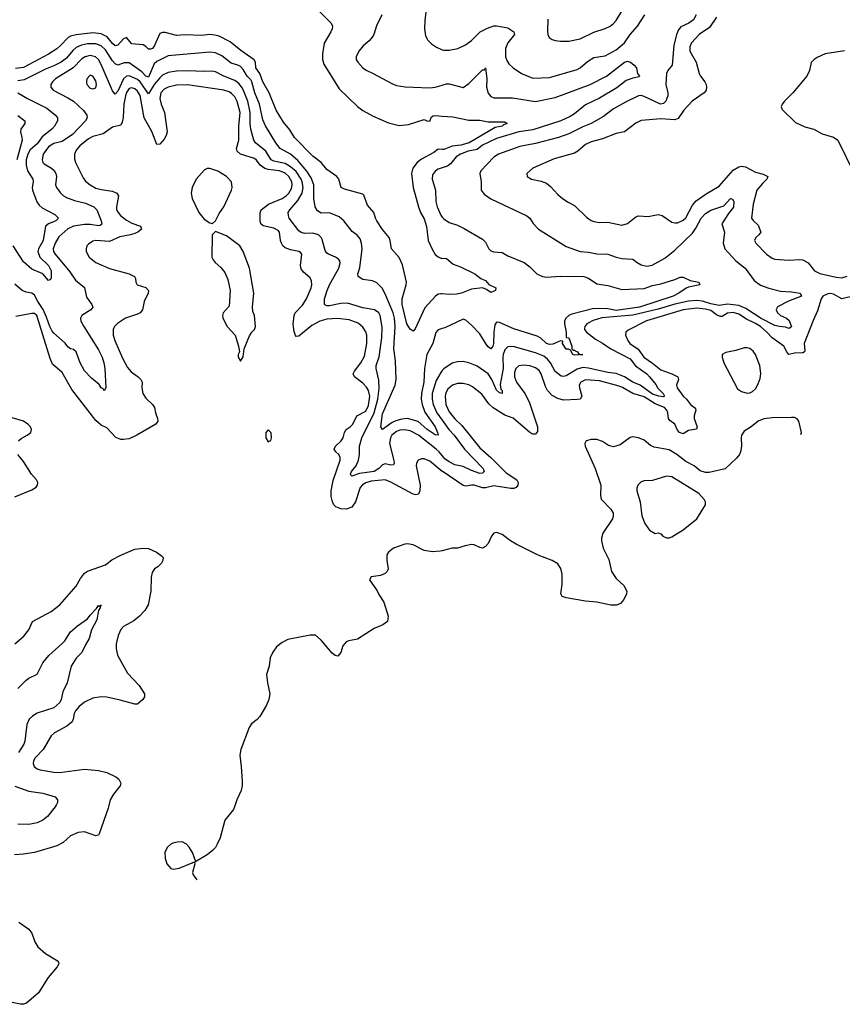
# Model space of a CAD drawing. Header units: inches. Extents: x 1305375 to 1407406, y 744550 to 841633.
# Tile 273 of 509: x 1376964 to 1382874, y 748580 to 755656. Entities that reach past the tile are written whole.
import ezdxf

# ---------------------------------------------------------------- set-up
doc = ezdxf.new("R2010")
doc.units = ezdxf.units.IN
doc.header["$MEASUREMENT"] = 0
for name, color, linetype in [('B3774', 7, 'Continuous'), ('B3775', 7, 'Continuous'), ('B3785', 7, 'Continuous')]:
    doc.layers.add(name, color=color, linetype=linetype)

msp = doc.modelspace()

# ---------------------------------------------------------------- linework, layer by layer
at = {"layer": 'B3774', "color": 5}
for points, elevation in [([(1377602.2, 750000), (1377599.6, 749990), (1377535.8, 749804.2), (1377530, 749795.1), (1377510, 749791.5), (1377430, 749818.4), (1377384.8, 749815.2), (1377330, 749791), (1377277.2, 749742.8), (1377230, 749718.9), (1377070, 749670.8), (1376990, 749658.2), (1376925.5, 749654.5)], 980), ([(1377217.9, 750000), (1377164.4, 749930), (1377130, 749903.5), (1377090, 749884.4), (1377029.1, 749870.9), (1376950, 749874)], 960), ([(1378507.6, 750000), (1378500.6, 749979.4), (1378437.7, 749902.3), (1378403.6, 749776.4), (1378383.7, 749730), (1378370, 749706.6), (1378350, 749685.1), (1378310, 749654.5), (1378222, 749602), (1378226, 749610), (1378205.6, 749670), (1378181.6, 749710), (1378162, 749730), (1378130, 749747.6), (1378094.2, 749745.8), (1378062.9, 749737.1), (1378048.9, 749731.1), (1378024.9, 749710), (1378007.1, 749672.9), (1378008.4, 749630), (1378022, 749590), (1378050, 749556), (1378070, 749550.8), (1378110, 749557.3), (1378204, 749596), (1378210, 749602), (1378219.6, 749599.6), (1378222, 749590), (1378206.4, 749526.4), (1378211.3, 749510), (1378236.5, 749473.5)], 1020), ([(1376957.1, 749170), (1377030, 749119.5), (1377051.9, 749091.9), (1377072.7, 749030), (1377093.7, 748993.7), (1377150, 748944.2), (1377239.1, 748890), (1377243.8, 748870), (1377232.2, 748850), (1377167.8, 748772.2), (1377098.6, 748661.4), (1377011.5, 748588.5), (1376990, 748580.7), (1376970, 748579.8), (1376910, 748593.2)], 980)]:
    msp.add_lwpolyline(points, dxfattribs=dict(at, elevation=elevation))
at = {"layer": 'B3775', "color": 5}
for points, elevation in [([(1380000, 755805.3), (1379950, 755799.7), (1379924.9, 755790), (1379901.3, 755770), (1379889.2, 755750.8), (1379883.6, 755730), (1379875.6, 755650), (1379872.2, 755590), (1379879.9, 755539.9), (1379897.3, 755510), (1379923.4, 755483.4), (1379957.7, 755457.7), (1380000, 755440.6)], 960), ([(1379104.6, 755730), (1379202, 755630), (1379211.7, 755610), (1379209.1, 755590), (1379199.6, 755570), (1379152, 755488), (1379139.1, 755410), (1379139.6, 755370), (1379150, 755336.3), (1379260.2, 755160.2), (1379390, 755031.5), (1379430, 755002.3), (1379502.8, 754962.8), (1379614.7, 754914.7), (1379690, 754895.9), (1379756.4, 754903.6), (1379870, 754937.6), (1379890, 754928.5), (1379910, 754927.3), (1379922.3, 754957.7), (1379934.5, 754965.5), (1379952, 754968), (1380000, 754963.8)], 920), ([(1379566.7, 755690), (1379527.1, 755612.9), (1379507.7, 755550), (1379496.9, 755530), (1379475.4, 755504.6), (1379431.2, 755468.8), (1379399.5, 755430), (1379382.4, 755390), (1379381.6, 755370), (1379393, 755350), (1379428.4, 755310), (1379452.5, 755292.5), (1379504, 755270), (1379637, 755197), (1379670, 755183.6), (1379733.3, 755173.3), (1379910, 755165.6), (1379950, 755170.2), (1380000, 755185.1)], 940), ([(1380000, 753685.2), (1379990, 753686.2), (1379970, 753683.2), (1379951.4, 753670), (1379873.7, 753586.3), (1379805.7, 753434.3), (1379790, 753418), (1379770, 753431.6), (1379746.2, 753470), (1379711.2, 753610), (1379712.1, 753650), (1379741.4, 753750), (1379742.7, 753770), (1379714.4, 753894.4), (1379690, 753947.4), (1379635.1, 754010), (1379625.7, 754070), (1379618.3, 754090), (1379570, 754147.3), (1379530, 754211.3), (1379519.8, 754230), (1379509, 754270), (1379463.3, 754323.3), (1379435.7, 754395.7), (1379430, 754401.3), (1379298, 754438), (1379273.3, 754450), (1379255.6, 754510), (1379242, 754530), (1379170, 754580.4), (1379128.9, 754630), (1379070, 754675.4), (1378937.7, 754810), (1378905.1, 754865.1), (1378860.3, 754920.3), (1378806.6, 755006.6), (1378755.9, 755130), (1378710, 755209), (1378689.4, 755269.4), (1378659.9, 755310), (1378658.8, 755350), (1378648.1, 755368.1), (1378553.7, 755433.7), (1378476.2, 755496.2), (1378397.5, 755537.5), (1378365.8, 755545.8), (1378330, 755548.7), (1378270, 755542.8), (1378152.7, 755547.3), (1378090, 755543.4), (1378010, 755564.5), (1377990, 755564.8), (1377970, 755555.9), (1377931.8, 755470), (1377916.8, 755450), (1377903.2, 755443.2), (1377890, 755443.5), (1377870, 755463.9), (1377850, 755475.8), (1377770, 755483.5), (1377730, 755527.2), (1377710, 755518.5), (1377670, 755473.7), (1377650, 755467.2), (1377630, 755484.1), (1377592.8, 755532.8), (1377550, 755554.7), (1377490, 755561.2), (1377370, 755547.2), (1377330, 755537.1), (1377312.1, 755527.9), (1377257.1, 755470), (1377230, 755447.8), (1377170, 755408.5), (1376990, 755311.8), (1376934.8, 755305.2)], 920), ([(1380000, 753436.8), (1379970, 753427.1), (1379952.5, 753407.5), (1379932.8, 753330), (1379890, 753249.5), (1379873, 753150), (1379867.4, 753050), (1379851.8, 752970), (1379848.6, 752930), (1379854.3, 752890), (1379875.6, 752835.6), (1379948.1, 752730), (1379966.5, 752690), (1379970.9, 752669.1), (1379950, 752672.4), (1379891.6, 752710), (1379827.7, 752767.7), (1379750, 752788.9), (1379710, 752784.6), (1379666.5, 752773.5), (1379639.8, 752760.2), (1379569.9, 752709.9), (1379557.9, 752730), (1379570, 752823.7), (1379661.1, 753030), (1379667.7, 753070), (1379663.9, 753203.9), (1379652.5, 753290), (1379662.2, 753450), (1379657.8, 753510), (1379647.7, 753550), (1379594.9, 753674.9), (1379570, 753723.5), (1379530, 753765.1), (1379498.4, 753778.4), (1379429.8, 753789.8), (1379394.5, 753810), (1379392.8, 753830), (1379406.5, 753873.5), (1379423.2, 754010), (1379419.4, 754050), (1379410, 754080.7), (1379390, 754105.1), (1379353.1, 754133.1), (1379291.5, 754210), (1379258.3, 754238.3), (1379190, 754268.9), (1379130, 754266), (1379102.9, 754282.9), (1379087.9, 754310), (1379077.7, 754370), (1379076.7, 754470), (1379058.5, 754518.5), (1379028, 754568), (1378963.2, 754643.2), (1378910, 754688.7), (1378835.3, 754730), (1378803.2, 754770), (1378730, 754892.4), (1378710, 754935.8), (1378686.2, 755050), (1378653.9, 755130), (1378632.2, 755210), (1378623.4, 755223.4), (1378599, 755250), (1378570, 755298.6), (1378550, 755319.1), (1378530, 755329.9), (1378483.4, 755343.4), (1378416.2, 755396.2), (1378370, 755418), (1378330, 755423.4), (1378030, 755396.8), (1377950, 755355), (1377930, 755339.1), (1377890, 755242.3), (1377870, 755249.9), (1377840.4, 755280.4), (1377750, 755345.8), (1377714.9, 755345.1), (1377670, 755329.8), (1377650, 755338.2), (1377630, 755359.8), (1377579.6, 755439.6), (1377550, 755467.7), (1377510, 755481.8), (1377450, 755482.1), (1377406.7, 755473.3), (1377370, 755456.6), (1377345.4, 755434.6), (1377300.5, 755379.5), (1377261, 755350), (1377210, 755323.5), (1377150, 755301.5), (1376996.7, 755223.3), (1376950, 755215.7)], 940), ([(1380000, 752523.2), (1379978.7, 752550), (1379957.2, 752570), (1379828.6, 752670), (1379770, 752700.9), (1379730, 752709.2), (1379694.7, 752705.3), (1379670, 752696.7), (1379637.7, 752670), (1379626.9, 752650), (1379621.6, 752610), (1379652.8, 752487.2), (1379655, 752470), (1379650, 752457), (1379630, 752455.3), (1379590, 752463.5), (1379570, 752456.1), (1379544.5, 752430), (1379510.2, 752410), (1379405.5, 752394.5), (1379350, 752374.7), (1379342, 752382), (1379340.8, 752390), (1379348.6, 752408.6), (1379381.7, 752450), (1379399.2, 752490), (1379405.7, 752530), (1379405.5, 752590), (1379420.8, 752650), (1379510, 752829.5), (1379538.1, 752930), (1379545.8, 753005.8), (1379545.3, 753065.3), (1379523.9, 753150), (1379525.9, 753170), (1379547.6, 753232.4), (1379565.7, 753370), (1379567.2, 753447.2), (1379554.9, 753530), (1379544.1, 753550), (1379511.9, 753571.9), (1379430, 753584.9), (1379318.1, 753618.1), (1379270, 753616.8), (1379190, 753598.8), (1379170, 753599.7), (1379154, 753610), (1379154, 753650), (1379173.4, 753710), (1379189.5, 753750.5), (1379256.2, 753870), (1379267.2, 753907.2), (1379263.6, 753923.6), (1379255.1, 753935.1), (1379233.6, 753950), (1379182, 753970), (1379170, 753978.7), (1379158.2, 753998.2), (1379136.7, 754076.7), (1379129.8, 754090), (1379110, 754108.7), (1379070, 754121.3), (1379010, 754119.6), (1378986.2, 754126.2), (1378970, 754139.7), (1378900.8, 754230), (1378894, 754250), (1378893.8, 754270), (1378903.5, 754290), (1378962.9, 754357.1), (1378992.4, 754410), (1378999.6, 754450), (1378994, 754490), (1378986.6, 754510), (1378950, 754564.8), (1378910, 754599.1), (1378870, 754621.6), (1378790, 754639.7), (1378771.4, 754650), (1378731.6, 754711.6), (1378659, 754770), (1378647.1, 754790), (1378623.8, 754870), (1378619.5, 754910), (1378619.9, 754990), (1378603.9, 755070), (1378563.9, 755163.9), (1378537.1, 755197.1), (1378510, 755218.7), (1378430, 755251), (1378370, 755282.5), (1378350, 755286.5), (1378290, 755282.8), (1378168.7, 755288.7), (1378090, 755286.7), (1378030, 755275.6), (1377990, 755256.5), (1377970, 755238.4), (1377928.8, 755190), (1377890, 755124.4), (1377830, 755208.5), (1377810, 755225.9), (1377750, 755252.7), (1377730.1, 755249.9), (1377709.6, 755230.4), (1377670, 755142), (1377650, 755119.8), (1377630, 755143.9), (1377550, 755334.8), (1377530.5, 755370), (1377509.4, 755389.5), (1377470, 755398), (1377434.9, 755390), (1377410, 755375), (1377349.1, 755310.9), (1377221.7, 755230), (1377199.5, 755210), (1377187, 755190), (1377186.4, 755170), (1377204.4, 755150), (1377310, 755095.5), (1377350.2, 755070), (1377422.5, 755002.5), (1377446.5, 754970), (1377447.7, 754950), (1377436.1, 754930), (1377343.5, 754830), (1377270, 754779.9), (1377210, 754765.7), (1377170, 754741.9), (1377132.2, 754690), (1377125, 754650), (1377129.3, 754630), (1377139.3, 754619.3), (1377191.3, 754590), (1377211.1, 754571.1), (1377223.2, 754550), (1377228.4, 754530), (1377221.8, 754470), (1377227.9, 754450), (1377254.2, 754414.2), (1377279.5, 754390), (1377299.1, 754379.1), (1377357.7, 754357.7), (1377436.7, 754336.7), (1377497.6, 754310), (1377517.3, 754290), (1377550.3, 754209.7), (1377553.2, 754186.8), (1377542.7, 754177.2), (1377530, 754174), (1377470, 754183.4), (1377430, 754183.3), (1377350, 754171.7), (1377310, 754153.2), (1377245.6, 754094.4), (1377217.7, 754050), (1377203.9, 754010), (1377206.4, 753990), (1377218.5, 753970), (1377323.3, 753843.3), (1377363.9, 753783.9), (1377430.2, 753730.3), (1377442.6, 753662.6), (1377482.4, 753610), (1377488.4, 753590), (1377474.9, 753570), (1377410.2, 753529.8), (1377401.3, 753510), (1377403.8, 753490), (1377424.3, 753450), (1377530, 753283.1), (1377556, 753230), (1377569.1, 753190), (1377575.8, 753150), (1377582.4, 753010), (1377570.3, 752989.7), (1377562.5, 753002.5), (1377550, 753009.7), (1377534.1, 753034.1), (1377479, 753079), (1377430, 753131.3), (1377399.1, 753190), (1377369.7, 753270), (1377350, 753285.1), (1377330, 753291), (1377310, 753305.1), (1377291, 753331), (1377210, 753402.3), (1377197.8, 753417.8), (1377179.4, 753450), (1377157, 753517), (1377132.5, 753572.5), (1377093.5, 753630), (1377070, 753675.2), (1377050, 753689.8), (1377010, 753697.5), (1376980.5, 753710), (1376930, 753756)], 960), ([(1380000, 752409.9), (1379910, 752482.5), (1379870, 752499.8), (1379850, 752499.7), (1379826, 752490), (1379814.3, 752470), (1379811.3, 752450), (1379841, 752310), (1379839.4, 752270), (1379830, 752245.7), (1379810, 752240.3), (1379790, 752245), (1379630, 752332.6), (1379590, 752348.2), (1379490, 752338.4), (1379450, 752327.2), (1379426.8, 752313.2), (1379410, 752294.2), (1379377.4, 752190), (1379350, 752153.6), (1379310, 752139.1), (1379270, 752140.7), (1379235.8, 752155.8), (1379221.1, 752170), (1379210.4, 752190.4), (1379202.6, 752230), (1379201.9, 752270), (1379215.6, 752344.4), (1379266.6, 752490), (1379266.3, 752510), (1379256.8, 752530), (1379235.6, 752550), (1379224.2, 752570), (1379232.4, 752590), (1379273.4, 752630), (1379286.7, 752650), (1379297.4, 752690), (1379309.8, 752710), (1379338, 752730), (1379356.5, 752750), (1379386, 752810), (1379450, 752843.4), (1379470, 752883.2), (1379478.5, 752950), (1379470, 752990.7), (1379455.4, 753015.4), (1379430, 753043.2), (1379368.9, 753090), (1379360.7, 753110), (1379368.2, 753130), (1379414.9, 753190), (1379441.5, 753238.5), (1379458.8, 753330), (1379457.4, 753390), (1379450, 753412.4), (1379430, 753446.6), (1379395.1, 753475.1), (1379330, 753498), (1379248.3, 753508.3), (1379170, 753502.7), (1379119.1, 753490), (1379062, 753458), (1378970, 753380.9), (1378950, 753379.3), (1378945.7, 753385.7), (1378935.4, 753415.4), (1378928, 753468), (1378935.3, 753530), (1378944.2, 753550), (1378994.6, 753605.4), (1379024.9, 753650), (1379057, 753730), (1379061.6, 753750), (1379060.2, 753780.2), (1379050, 753799.7), (1379002.3, 753842.3), (1378986.7, 753866.7), (1378982.2, 753890), (1378990.8, 753970), (1378982.2, 753982.2), (1378970.5, 753990.5), (1378910, 754001.4), (1378870, 754016.8), (1378855.5, 754030), (1378844.2, 754050), (1378837.5, 754070), (1378830, 754129.5), (1378820.4, 754140.4), (1378790, 754158.5), (1378714.2, 754174.2), (1378696.1, 754190), (1378690.5, 754210.5), (1378692.4, 754267.6), (1378699.8, 754290), (1378752.3, 754330), (1378849.9, 754370.1), (1378879.2, 754390), (1378897.1, 754410), (1378916.4, 754443.6), (1378922, 754470), (1378919.9, 754490), (1378896.6, 754530), (1378870, 754552.3), (1378830, 754570.3), (1378750, 754579.2), (1378726.1, 754586.1), (1378692.5, 754610), (1378665.6, 754645.6), (1378650, 754659), (1378550, 754688.9), (1378525.4, 754710), (1378520.6, 754730), (1378538.9, 754790), (1378538.4, 754890), (1378548.9, 754990), (1378527.3, 755067.3), (1378510, 755100.6), (1378486.4, 755126.4), (1378470, 755136.4), (1378430, 755149.4), (1378168.9, 755188.9), (1378090, 755185.3), (1378030, 755170.9), (1378002.5, 755157.5), (1377977.4, 755130), (1377971.6, 755090), (1377979.8, 755050), (1378004.2, 754990), (1378022.7, 754850), (1378017, 754823), (1378002.1, 754797.9), (1377970, 754761.3), (1377950, 754759.6), (1377912.6, 754852.6), (1377857.8, 754950), (1377830, 755110.7), (1377810, 755143.2), (1377790, 755158.8), (1377770, 755165.2), (1377750, 755160.8), (1377730, 755133.3), (1377723.2, 755110), (1377712.8, 755050), (1377708.1, 754952), (1377701.1, 754918.9), (1377690, 754896.9), (1377630, 754884.7), (1377563.2, 754836.8), (1377490, 754816.1), (1377459.2, 754800.8), (1377394.8, 754750), (1377370, 754717.2), (1377358.3, 754690), (1377356.4, 754656.4), (1377364.1, 754630), (1377419.1, 754519.1), (1377435.6, 754495.6), (1377470, 754468.4), (1377510, 754446.4), (1377550, 754435.3), (1377630, 754423.7), (1377661.7, 754410), (1377674.3, 754390), (1377658.4, 754310), (1377660.2, 754290), (1377671.1, 754270), (1377688.4, 754250), (1377730, 754215.8), (1377770, 754193.9), (1377832.1, 754172.1), (1377837.5, 754157.5), (1377838.3, 754150), (1377811.5, 754130), (1377790, 754120.4), (1377759.3, 754110), (1377683.9, 754096.1), (1377610, 754062.5), (1377511.4, 754068.6), (1377490, 754064), (1377457.4, 754042.6), (1377447, 754030), (1377440.3, 754010), (1377441.1, 753990), (1377463.1, 753950), (1377511, 753911), (1377610, 753867.3), (1377750.1, 753830.1), (1377770, 753820.9), (1377788.2, 753810), (1377796.2, 753796.2), (1377798, 753770), (1377806.8, 753750), (1377870.2, 753730.2), (1377888.2, 753710), (1377887, 753690), (1377858.6, 753630), (1377846.5, 753570), (1377830.2, 753550), (1377810, 753538.9), (1377723.7, 753510), (1377666.5, 753473.5), (1377645.2, 753450), (1377636.1, 753430), (1377635.2, 753390), (1377647.8, 753350), (1377702.4, 753222.4), (1377737.6, 753157.6), (1377765.2, 753125.2), (1377815.8, 753090), (1377834, 753070), (1377842.6, 753050), (1377840.2, 753010), (1377848.2, 752970), (1377870, 752935.6), (1377918.7, 752890), (1377931.8, 752870), (1377938.7, 752830), (1377954.4, 752790), (1377955.5, 752770), (1377942, 752750), (1377804.9, 752670), (1377750, 752644.5), (1377710, 752637.8), (1377690, 752637.8), (1377654.4, 752654.4), (1377590, 752722.4), (1377550, 752742), (1377510, 752776), (1377339.3, 752999.3), (1377270, 753121), (1377200.3, 753180.3), (1377181.8, 753221.8), (1377086.7, 753530), (1377070, 753544.9), (1377050, 753544.2), (1376937.1, 753522.9)], 980), ([(1376950, 755131.2), (1377020.3, 755090), (1377159.6, 755019.6), (1377221.1, 754970), (1377234.9, 754950), (1377234.4, 754930), (1377214, 754890), (1377195.6, 754870), (1377125.5, 754814.5), (1377090, 754763.4), (1377040.1, 754719.9), (1377021.1, 754690), (1377009.3, 754650), (1377010.6, 754610), (1377019.9, 754570), (1377057.1, 754510), (1377059.8, 754490), (1377053.1, 754450), (1377055, 754430), (1377086.7, 754346.7), (1377103.3, 754323.3), (1377124.6, 754304.6), (1377215.9, 754255.9), (1377242.3, 754230), (1377224.6, 754210), (1377170.1, 754189.9), (1377148.9, 754171.1), (1377131.6, 754070), (1377099.3, 754010), (1377094.4, 753990), (1377109.4, 753949.4), (1377170.1, 753890.1), (1377189.3, 753850), (1377190, 753802), (1377184, 753790), (1377170, 753781.6), (1377129.1, 753829.1), (1377050, 753864.2), (1376990, 753916.5), (1376917.1, 754030)], 940), ([(1376950, 754967.8), (1376999.5, 754930), (1376999.5, 754910), (1376971.2, 754868.8), (1376968.4, 754850), (1376980.2, 754810), (1376980.5, 754790), (1376942.8, 754650)], 920), ([(1380000, 754723.9), (1379970, 754724.8), (1379939.1, 754700.9), (1379850, 754652.6), (1379820.1, 754630), (1379788.9, 754590), (1379778.1, 754550), (1379791.1, 754451.1), (1379828.4, 754310), (1379844.3, 754270), (1379870, 754223.7), (1379886.3, 754170), (1379897.5, 754070), (1379926.4, 754006.4), (1379949.5, 753969.5), (1379970, 753951.4), (1379990, 753942), (1380000, 753941.4)], 920), ([(1380000, 754590.8), (1379970, 754580.9), (1379950.2, 754569.8), (1379930, 754540.9), (1379926.4, 754510), (1379951, 754430), (1379953.4, 754350), (1379963, 754310), (1379990, 754251.8), (1380000, 754237.9)], 940), ([(1380000, 753134.1), (1379990, 753121.7), (1379956.4, 753063.6), (1379927.6, 752970), (1379926.4, 752930), (1379934.2, 752890), (1379962, 752830), (1380000, 752776.9)], 960), ([(1376956.2, 752630), (1376973.5, 752646.5), (1377017.2, 752670), (1377043.7, 752690), (1377049.5, 752710), (1377040.5, 752730), (1377021.6, 752750), (1376990, 752769.7), (1376910, 752794.2)], 1020), ([(1376930, 752226), (1377050, 752278), (1377082.6, 752297.4), (1377092, 752310), (1377093.6, 752330), (1377085.6, 752350), (1377049.5, 752390), (1376990, 752480.7), (1376951.3, 752530)], 1020), ([(1376929.4, 751170), (1376994.1, 751225.9), (1377029.6, 751270), (1377056.2, 751330), (1377190, 751402.6), (1377251.5, 751450), (1377370, 751586), (1377400.4, 751639.6), (1377430, 751677.8), (1377450, 751692.3), (1377580.8, 751739.2), (1377626.7, 751773.3), (1377690, 751808.9), (1377790, 751851.7), (1377850, 751859), (1377890, 751856), (1377946, 751830), (1377983.1, 751803.1), (1377994, 751790), (1377992.7, 751770), (1377982.6, 751750), (1377957.2, 751722.8), (1377933, 751710), (1377915.8, 751684.2), (1377908.4, 751650), (1377904.9, 751550), (1377886.7, 751450), (1377862.4, 751410), (1377825.5, 751370), (1377783.1, 751336.9), (1377710, 751294), (1377690, 751273.6), (1377670.2, 751230), (1377656.5, 751170), (1377656.5, 751136.5), (1377667.4, 751090), (1377738.6, 750958.6), (1377822.4, 750870), (1377861.6, 750810), (1377859.3, 750790), (1377848.8, 750771.2), (1377810, 750736.2), (1377790, 750736.3), (1377686.4, 750766.3), (1377590, 750787.7), (1377549.4, 750790.5), (1377490, 750779.8), (1377430, 750751.6), (1377390, 750719.8), (1377365.5, 750690), (1377354.3, 750670), (1377347.8, 750630), (1377339.7, 750610), (1377302.4, 750577.6), (1377214.6, 750530), (1377190.2, 750510), (1377133.2, 750410), (1377074.3, 750350), (1377062.3, 750330), (1377059.5, 750310), (1377067, 750290), (1377090, 750272), (1377110, 750265.3), (1377207.9, 750247.9), (1377250, 750245.5), (1377430, 750269.3), (1377530, 750259.7), (1377590, 750244.7), (1377654.5, 750214.5), (1377676.9, 750196.9), (1377690.2, 750170.2), (1377686.7, 750150), (1377638, 750090), (1377614.7, 750050), (1377602.2, 750000)], 980), ([(1380000, 751839.8), (1379984.4, 751835.6), (1379930, 751831.1), (1379870, 751842.2), (1379790, 751881.1), (1379750, 751889.7), (1379730, 751886.6), (1379650, 751858), (1379612.7, 751830), (1379602.4, 751810), (1379601.1, 751770), (1379611.8, 751710), (1379603, 751690), (1379590, 751677), (1379557.3, 751662.7), (1379488.2, 751651.8), (1379478, 751630), (1379531.9, 751551.9), (1379544.4, 751524.4), (1379581, 751470), (1379610.8, 751370), (1379606, 751330), (1379573.2, 751306.8), (1379510, 751281.2), (1379390, 751205.2), (1379327.9, 751192.1), (1379310, 751184), (1379284.7, 751155.3), (1379270, 751108.7), (1379250, 751081.2), (1379230, 751086), (1379210, 751104.5), (1379130, 751198), (1379090, 751232.3), (1379050, 751232.3), (1378890, 751200.7), (1378850, 751180.7), (1378810, 751149.4), (1378781.6, 751110), (1378763.1, 751070), (1378757.1, 751010), (1378737, 750950), (1378743.7, 750890), (1378761.1, 750810), (1378753.1, 750770), (1378738, 750730), (1378690, 750647.6), (1378670, 750626), (1378630, 750595.6), (1378613.1, 750570), (1378552.2, 750410), (1378544.4, 750370), (1378556, 750290), (1378562, 750182), (1378562.4, 750150), (1378555.9, 750115.9), (1378524.4, 750050), (1378507.6, 750000)], 1020), ([(1376950, 750850.3), (1377010, 750910.3), (1377030, 750924.2), (1377088.7, 750951.3), (1377130, 751033.4), (1377172.6, 751087.4), (1377270, 751172), (1377288.1, 751191.9), (1377330, 751257.6), (1377379.1, 751300.9), (1377449.8, 751350.2), (1377470, 751377.1), (1377516.5, 751423.5), (1377530, 751446), (1377538, 751442), (1377550, 751450.8), (1377541, 751439), (1377542.8, 751430), (1377530.4, 751409.6), (1377518.2, 751341.8), (1377479.1, 751270), (1377463, 751210), (1377435.8, 751164.2), (1377411, 751109), (1377370, 751067.3), (1377334, 751010), (1377306, 750890), (1377273.6, 750826.4), (1377261.7, 750770), (1377251.7, 750750), (1377208.2, 750710), (1377090, 750671.3), (1377054.7, 750650), (1377033, 750630), (1377014.1, 750590), (1377000.6, 750470), (1376993.2, 750450), (1376955.6, 750390)], 960), ([(1376928.1, 750148), (1377030, 750111.8), (1377130, 750096.5), (1377218.8, 750070), (1377236, 750050), (1377234.8, 750030), (1377225.5, 750010), (1377217.9, 750000)], 960)]:
    msp.add_lwpolyline(points, dxfattribs=dict(at, elevation=elevation))
for points, elevation in [([(1377470, 755256.4), (1377446.5, 755230), (1377442.7, 755210), (1377446, 755190), (1377470, 755163.6), (1377490, 755158.9), (1377510, 755166.7), (1377515.5, 755190), (1377510, 755215.6), (1377490, 755249.6)], 980), ([(1378330, 754587.8), (1378310, 754585.6), (1378290, 754574), (1378231.8, 754510), (1378202.3, 754450), (1378195.3, 754410), (1378203.7, 754370), (1378250, 754270.8), (1378290, 754223), (1378330, 754196), (1378350, 754191), (1378370, 754210.8), (1378397.3, 754262.7), (1378430, 754312.2), (1378486.4, 754430), (1378490.9, 754450.9), (1378485.1, 754490), (1378450, 754529.7), (1378387.7, 754567.7)], 1020), ([(1378370, 754133.2), (1378347.7, 754110), (1378344.9, 753950), (1378353, 753930), (1378368.2, 753910), (1378410, 753874.4), (1378438.1, 753838.1), (1378459.2, 753790), (1378474.9, 753710), (1378470, 753598), (1378426.8, 753550), (1378422, 753530), (1378424, 753510), (1378454, 753450), (1378513, 753390), (1378536, 753310), (1378542, 753270), (1378534, 753250), (1378534, 753230), (1378550, 753202), (1378570, 753234), (1378576, 753290), (1378615.1, 753385), (1378630.7, 753409.3), (1378652, 753430), (1378659.2, 753450), (1378650.9, 753529.1), (1378640, 753560), (1378636.4, 753590), (1378645.1, 753690), (1378615.4, 753870), (1378570, 753989.4), (1378544.4, 754030), (1378450, 754103.1)], 1020), ([(1378750, 752708), (1378732, 752690), (1378731.3, 752670), (1378731.3, 752650), (1378750, 752622), (1378768.4, 752631.6), (1378774, 752650), (1378770, 752686)], 1020)]:
    msp.add_lwpolyline(points, close=True, dxfattribs=dict(at, elevation=elevation))
at = {"layer": 'B3785', "color": 5}
for points, elevation in [([(1380759.1, 755660.9), (1380756.2, 755576.2), (1380759.5, 755550), (1380769, 755529), (1380790, 755514.9), (1380810, 755507), (1380850, 755502.6), (1380910, 755502.8), (1380990, 755518.5), (1381090, 755566.2), (1381170, 755592.6), (1381205.1, 755610), (1381230, 755628.9), (1381248.3, 755650), (1381310, 755748.4)], 980), ([(1380000, 755440.6), (1380010, 755436.5), (1380050, 755436.5), (1380110.7, 755449.3), (1380165.8, 755474.2), (1380210, 755506.5), (1380271.6, 755568.3), (1380323.9, 755596.1), (1380370, 755611.1), (1380390, 755612.1), (1380470, 755597.6), (1380514, 755570), (1380518, 755550), (1380471, 755490), (1380455.4, 755450), (1380454.4, 755390), (1380463.1, 755363.1), (1380477.8, 755337.8), (1380508.2, 755310), (1380570, 755270.3), (1380650, 755235.8), (1380770, 755241.8), (1380970, 755297.6), (1380991, 755309), (1381044.3, 755355.7), (1381090, 755384.3), (1381170, 755397.5), (1381250, 755439), (1381310, 755489.3), (1381349.5, 755550.5), (1381402.3, 755610), (1381454.4, 755690)], 960), ([(1381824.7, 755690), (1381804.6, 755655.4), (1381771.4, 755630), (1381714.9, 755605.1), (1381697.6, 755582.4), (1381683.7, 755550), (1381663.3, 755470), (1381651, 755329), (1381620.2, 755290), (1381611.3, 755270), (1381606.4, 755190), (1381621.3, 755130), (1381620.5, 755110), (1381606.2, 755070), (1381590, 755052.8), (1381567.1, 755050), (1381450, 755104.5), (1381430, 755111.6), (1381410, 755109.8), (1381315.5, 755064.5), (1381230, 755016.4), (1381158.7, 754961.3), (1381070.4, 754910), (1381010, 754885.9), (1380910, 754835.7), (1380835.5, 754810), (1380670, 754765.5), (1380556.4, 754743.6), (1380403.1, 754690), (1380370.9, 754669.1), (1380276, 754570), (1380269.2, 754550), (1380279.1, 754490), (1380280.3, 754430), (1380301.3, 754401.3), (1380347.9, 754367.9), (1380607.4, 754247.4), (1380628.7, 754228.7), (1380652.1, 754192.1), (1380690.7, 754150), (1380890, 754027.2), (1380990.2, 753990.2), (1381050, 753985.5), (1381110, 753972.6), (1381190, 753971.7), (1381249.2, 753949.2), (1381290, 753939.6), (1381370, 753935.5), (1381400.5, 753910), (1381430, 753893.1), (1381470, 753884.5), (1381507.9, 753892.1), (1381598, 753942), (1381670, 753998.8), (1381798.4, 754121.6), (1381822.9, 754157.1), (1381860.7, 754230), (1381890, 754263.9), (1381930, 754288.1), (1382022, 754318), (1382070, 754370.3), (1382085.4, 754365.4), (1382094.1, 754350), (1382092.4, 754307.6), (1382056.6, 754263.4), (1382009.2, 754190), (1382028.4, 754130), (1382018.4, 754050), (1382030, 754010.4), (1382110, 753923.2), (1382175.2, 753870), (1382242, 753782), (1382287, 753747), (1382345.9, 753725.9), (1382430, 753704), (1382510, 753700.4), (1382570.3, 753690), (1382580.3, 753670), (1382486.4, 753633.6), (1382408.1, 753591.9), (1382401.6, 753578.4), (1382399.6, 753570), (1382408, 753550), (1382428.9, 753530), (1382472.1, 753512.1), (1382493.5, 753493.5), (1382510, 753449.2), (1382490, 753436.4), (1382465.3, 753445.3), (1382422.7, 753450), (1382390, 753459.1), (1382290, 753509.6), (1382180.4, 753580.4), (1382130, 753602), (1382050, 753611.3), (1381990, 753602.4), (1381930, 753613.7), (1381870, 753633.5), (1381830, 753638.2), (1381770, 753632.3), (1381670, 753612.2), (1381550, 753576.3), (1381370, 753533.3), (1381145.5, 753514.5), (1381085.1, 753494.9), (1381038.7, 753470), (1381023.6, 753450), (1381022.7, 753437.4), (1381022.4, 753430), (1381036.9, 753410), (1381100.5, 753360.5), (1381152, 753332), (1381210, 753289.6), (1381350, 753219.4), (1381387.9, 753167.9), (1381469.4, 753110), (1381490, 753089.4), (1381533.8, 753033.8), (1381548.1, 753008.1), (1381586, 752970), (1381596.5, 752950), (1381590, 752945.3), (1381556.2, 752950), (1381510, 752963.9), (1381420.9, 753030), (1381370, 753051.3), (1381310, 753090.3), (1381250, 753112.9), (1381190, 753119.9), (1381050, 753152.8), (1381010, 753157.2), (1380970, 753145.4), (1380890, 753097.6), (1380870, 753090.7), (1380855.2, 753095.2), (1380810, 753126.9), (1380777.7, 753190), (1380756, 753216), (1380730, 753237.1), (1380670, 753261.9), (1380510, 753308.3), (1380470, 753305.6), (1380450, 753282.9), (1380437.9, 753250), (1380434.9, 753230), (1380438.2, 753150), (1380414.9, 753034.9), (1380421.6, 753001.6), (1380430.7, 752990), (1380430, 752969.4), (1380410, 752974), (1380390, 752993.2), (1380356.2, 753070), (1380330, 753109.8), (1380250, 753167), (1380190, 753190.7), (1380150, 753198.4), (1380110, 753197.8), (1380071.8, 753188.2), (1380010, 753146.4), (1380000, 753134.1)], 960), ([(1381970, 755675.4), (1381920.8, 755599.2), (1381845.7, 755550), (1381790, 755489.6), (1381778, 755462), (1381777.8, 755430), (1381824.9, 755350), (1381844.7, 755270), (1381854.7, 755250), (1381886.5, 755210), (1381896.5, 755190), (1381898.5, 755170), (1381894.9, 755150), (1381881.7, 755130), (1381794.9, 755070), (1381734.4, 755005.6), (1381695, 754945), (1381670, 754936.5), (1381570, 754944.7), (1381427.9, 754932.1), (1381390, 754912), (1381310, 754850.9), (1381250, 754837.3), (1381150, 754799.2), (1381070, 754778.8), (1381030, 754758.2), (1380973.8, 754710), (1380950, 754697.5), (1380803.2, 754656.8), (1380650.7, 754590), (1380607.7, 754550), (1380610.8, 754530), (1380641, 754510), (1380710, 754496), (1380750, 754480.3), (1380778.2, 754458.2), (1380830, 754400.4), (1380863.8, 754370), (1380903.7, 754343.7), (1380950, 754321.7), (1381036.7, 754236.7), (1381070, 754213.7), (1381090, 754205.7), (1381130, 754199.6), (1381190, 754201.3), (1381290, 754179.6), (1381330, 754192), (1381390, 754238.4), (1381410, 754246.4), (1381478.5, 754241.5), (1381550, 754255.8), (1381578.8, 754250), (1381650, 754200.9), (1381670, 754195.3), (1381690, 754195.8), (1381730, 754214.4), (1381750, 754232.9), (1381798.1, 754321.9), (1381824.9, 754355.1), (1381896.2, 754403.8), (1381990, 754459), (1382090, 754575.2), (1382130, 754599.1), (1382150, 754602.4), (1382178.3, 754598.3), (1382250, 754559.6), (1382306, 754546), (1382338, 754530), (1382332.7, 754510), (1382300, 754480), (1382261.1, 754430), (1382234, 754330), (1382221.3, 754230), (1382233, 754213), (1382270, 754178.8), (1382288.2, 754130), (1382275.5, 754110), (1382253, 754090), (1382242.4, 754070), (1382254, 754050), (1382330, 753970.4), (1382370, 753942.6), (1382390, 753934.9), (1382490, 753926.7), (1382570, 753932.6), (1382590, 753930.2), (1382629.1, 753909.1), (1382675.5, 753850), (1382712.9, 753832.9), (1382830, 753805.3), (1382870, 753801.4), (1382910, 753812.1)], 980), ([(1382888.7, 755431.3), (1382751.3, 755410), (1382694.6, 755385.4), (1382671, 755370), (1382650.7, 755349.3), (1382638, 755290), (1382619.3, 755250), (1382517.7, 755130), (1382459.5, 755070), (1382443.1, 755050), (1382434.9, 755030), (1382443, 755010), (1382536.8, 754916.8), (1382605.4, 754885.4), (1382669.2, 754869.2), (1382730, 754834.9), (1382811.1, 754811.1), (1382841.3, 754790), (1382959.6, 754550)], 1020), ([(1380000, 755185.1), (1380030, 755194), (1380050, 755194.6), (1380150, 755167.7), (1380190, 755197), (1380290, 755295.5), (1380303.1, 755296.9), (1380310, 755310.4), (1380319.4, 755230), (1380318.3, 755170), (1380330, 755128.2), (1380350, 755104), (1380370, 755094.9), (1380504.4, 755095.6), (1380670, 755067.1), (1380810, 755096.8), (1381063, 755190), (1381179.3, 755250), (1381310, 755351.8), (1381330, 755356.8), (1381351.8, 755351.8), (1381379.7, 755330), (1381395.8, 755310), (1381401.5, 755270), (1381415.8, 755250), (1381414.6, 755245.4), (1381370, 755237), (1381321.8, 755218.2), (1381253, 755167), (1381130, 755091.5), (1381030, 755045.3), (1380950, 754979.9), (1380919.5, 754960.5), (1380851.1, 754928.9), (1380650, 754864.6), (1380548.9, 754850), (1380390, 754801.8), (1380290, 754754.4), (1380250, 754722.6), (1380185.2, 754710), (1380130.2, 754690), (1380100.2, 754670), (1380059.8, 754620.2), (1380037, 754603), (1380000, 754590.8)], 940), ([(1380000, 754963.8), (1380077, 754957), (1380190, 754933.2), (1380270, 754932.8), (1380330, 754921.7), (1380450, 754922.8), (1380466, 754910), (1380440.7, 754899.3), (1380430.7, 754890), (1380379.9, 754880.1), (1380193.6, 754770), (1380134.3, 754754.3), (1380070, 754747.6), (1380010, 754723.5), (1380000, 754723.9)], 920), ([(1380000, 754237.9), (1380010, 754224), (1380050, 754198.6), (1380110, 754178.2), (1380156.5, 754156.5), (1380290, 754078.4), (1380310, 754057.3), (1380334, 754010), (1380350, 753995.3), (1380370, 753988.3), (1380430, 753983.2), (1380470, 753959.6), (1380588.4, 753910), (1380630, 753878.9), (1380680.4, 753830), (1380720.7, 753810), (1380750, 753806.2), (1380850, 753812.7), (1381016, 753810), (1381050, 753798.8), (1381110, 753758.8), (1381190, 753744.7), (1381290, 753716.3), (1381450, 753725), (1381510, 753746.5), (1381570, 753756.6), (1381671.3, 753788.7), (1381710, 753806.5), (1381730, 753806.5), (1381781.5, 753781.5), (1381842.8, 753770), (1381850.3, 753749.7), (1381770, 753734.7), (1381752.4, 753727.6), (1381700.3, 753690), (1381659.5, 753670), (1381417.4, 753590), (1381250, 753567.1), (1381190, 753578.9), (1381090, 753580.1), (1380930, 753539.9), (1380909, 753531), (1380888.8, 753511.2), (1380878.4, 753490), (1380877, 753470), (1380890.4, 753409.6), (1380891.3, 753371.3), (1380910, 753370.7), (1380931.3, 753308.7), (1380931.3, 753291.3), (1380942, 753282), (1380950, 753282), (1380955.3, 753275.3), (1380971.3, 753270), (1380978, 753258), (1380990.8, 753250.8), (1381010.4, 753249.6), (1380950, 753245.2), (1380938, 753250), (1380922, 753282), (1380908, 753288), (1380890, 753288.7), (1380864, 753330), (1380866, 753346), (1380850, 753348.7), (1380795.4, 753324.6), (1380770, 753322), (1380749, 753330), (1380707.1, 753367.1), (1380682.5, 753382.5), (1380515.1, 753435.1), (1380410, 753480.7), (1380390, 753481.1), (1380377.1, 753462.9), (1380369.4, 753410), (1380369.2, 753330), (1380363.6, 753310), (1380350, 753289.6), (1380330, 753304), (1380310, 753330.9), (1380270, 753398), (1380210, 753461.8), (1380170, 753496.9), (1380150, 753503.6), (1380017.6, 753442.4), (1380000, 753436.8)], 940), ([(1380000, 753941.4), (1380030, 753939.5), (1380079.3, 753899.3), (1380130, 753881.1), (1380234.9, 753830), (1380276.3, 753796.3), (1380310, 753782), (1380334, 753754), (1380384.7, 753730), (1380382, 753710), (1380350, 753695.3), (1380318, 753718), (1380289, 753729), (1380210, 753720.5), (1380137.3, 753690), (1380103, 753683), (1380050, 753680.7), (1380000, 753685.2)], 920), ([(1382930, 753665.4), (1382870, 753649.8), (1382810, 753683.2), (1382790, 753688), (1382770, 753686.1), (1382735, 753670), (1382722.5, 753650), (1382695.9, 753564.1), (1382664.6, 753495.4), (1382601, 753330), (1382604, 753276), (1382602.8, 753270), (1382590, 753263), (1382530, 753258.4), (1382489.9, 753249.9), (1382474.6, 753270), (1382454.6, 753310), (1382370, 753369.4), (1382332.9, 753410), (1382286, 753450), (1382250, 753473.8), (1382184.7, 753504.7), (1382130, 753539.9), (1382090, 753552), (1382050, 753548), (1382010, 753522.1), (1381997.5, 753522.5), (1381970, 753535.3), (1381930, 753564.9), (1381890, 753575.5), (1381830, 753582.3), (1381730, 753571.9), (1381467, 753493), (1381335.5, 753424.5), (1381319.5, 753410), (1381315.6, 753390), (1381332.2, 753350), (1381348.3, 753330), (1381407.9, 753287.9), (1381447.2, 753230), (1381510, 753188.4), (1381570, 753140.4), (1381650, 753111.8), (1381692, 753090), (1381697.6, 753070), (1381682.1, 753030), (1381686.7, 753010), (1381730, 752950.2), (1381754.6, 752930), (1381783.2, 752890), (1381811.4, 752870), (1381818.6, 752858.6), (1381822.3, 752850), (1381808.8, 752810), (1381808.8, 752790), (1381830.9, 752730), (1381827.2, 752712.8), (1381770, 752704.8), (1381730, 752679.3), (1381703.2, 752690), (1381690, 752706.1), (1381669.9, 752750), (1381635.5, 752775.5), (1381626.1, 752790), (1381621, 752830), (1381613.6, 752850), (1381595.6, 752870), (1381530, 752895.7), (1381450, 752945.4), (1381369.4, 752969.4), (1381293.8, 753013.8), (1381270, 753022.8), (1381130, 753059.7), (1381030, 753067.5), (1380995, 753050), (1380983.5, 753030), (1380984.8, 753010), (1381003.5, 752950), (1380990.3, 752930), (1380970, 752925.7), (1380870, 752922.8), (1380830, 752933), (1380790, 752955.7), (1380755.4, 752990), (1380740.6, 753020.6), (1380711.4, 753111.4), (1380695.2, 753135.2), (1380670, 753154.6), (1380630, 753168.4), (1380586.3, 753173.7), (1380550, 753167.9), (1380529.4, 753150), (1380519.8, 753120.2), (1380518.2, 753090), (1380533.1, 753050), (1380593, 752970), (1380625.1, 752910), (1380685.1, 752730), (1380684.3, 752695.7), (1380670, 752676.9), (1380650, 752677.8), (1380630, 752688.2), (1380510, 752793.3), (1380450, 752814.9), (1380366.1, 752866.1), (1380335, 752895), (1380283.8, 752963.8), (1380218.2, 753018.2), (1380190, 753031.6), (1380150, 753041.5), (1380110, 753041.5), (1380073.1, 753030), (1380039.2, 753000.8), (1380026, 752974), (1380021.5, 752950), (1380025.7, 752890), (1380050, 752836.8), (1380090, 752788.2), (1380139.5, 752739.5), (1380270, 752578), (1380350, 752509.4), (1380459, 752399), (1380536.3, 752350), (1380545.6, 752330), (1380542.4, 752310), (1380530, 752294), (1380513, 752287), (1380492.5, 752287.5), (1380370, 752307.1), (1380310, 752292.2), (1380290, 752292.5), (1380230, 752309.9), (1380208.9, 752311.1), (1380170, 752304.5), (1380150, 752308.3), (1380005.5, 752405.5), (1380000, 752409.9)], 980), ([(1382577.3, 752673.8), (1382581.2, 752690), (1382562, 752770), (1382550, 752787.3), (1382530, 752796.4), (1382510, 752798), (1382370, 752793.6), (1382310, 752788.3), (1382270, 752771.5), (1382219.3, 752730), (1382170, 752698), (1382150.3, 752670), (1382146.9, 752650), (1382149.2, 752590), (1382143.2, 752550), (1382134.6, 752530), (1382115.1, 752504.9), (1382031.5, 752428.5), (1381917.8, 752402.2), (1381890, 752402.3), (1381853.6, 752413.6), (1381810, 752449.9), (1381750, 752479.9), (1381684.6, 752530), (1381630, 752564.1), (1381522.8, 752582.8), (1381496.1, 752596.1), (1381450, 752634.2), (1381409.8, 752649.8), (1381370, 752657.4), (1381350, 752653.3), (1381278.2, 752601.8), (1381230, 752585.7), (1381194.8, 752594.8), (1381150, 752624.7), (1381110, 752638.3), (1381070, 752638.9), (1381034.8, 752630), (1381023.8, 752610), (1381027, 752590), (1381098.3, 752430), (1381138.9, 752310), (1381136.7, 752236.7), (1381142.4, 752210), (1381210, 752139.5), (1381227.6, 752110), (1381228.9, 752090), (1381222.6, 752070), (1381153.7, 751966.3), (1381144.7, 751930), (1381145, 751910), (1381156.9, 751856.9), (1381195.6, 751775.6), (1381216.9, 751690), (1381250, 751639.5), (1381303.7, 751590), (1381324.9, 751550), (1381323.1, 751530), (1381305.3, 751490), (1381280.7, 751459.3), (1381251.5, 751448.4), (1381210, 751448.5), (1381110, 751471.1), (1381030, 751478.3), (1380890, 751500.4), (1380860.9, 751510), (1380851.6, 751530), (1380862.2, 751597.8), (1380862, 751670), (1380851.8, 751711.8), (1380830, 751744.5), (1380790, 751769.6), (1380690, 751808.3), (1380530, 751887.4), (1380490, 751911), (1380430, 751955.8), (1380390, 751971.5), (1380370, 751967), (1380354.8, 751945.2), (1380329.3, 751890.7), (1380310.2, 751869.8), (1380290, 751858.9), (1380270, 751862.2), (1380230, 751882.4), (1380210, 751883.8), (1380164.8, 751875.2), (1380110, 751857.7), (1380070, 751858.3), (1380000, 751839.8)], 1020), ([(1380000, 752776.9), (1380047.8, 752710), (1380084.8, 752670), (1380159.8, 752570), (1380293.7, 752430), (1380300.9, 752410), (1380296.6, 752403.4), (1380290, 752396.3), (1380270, 752395.8), (1380210, 752415.7), (1380150, 752446), (1380090, 752457), (1380050, 752478.1), (1380019.1, 752499.1), (1380000, 752523.2)], 960)]:
    msp.add_lwpolyline(points, dxfattribs=dict(at, elevation=elevation))
for points, elevation in [([(1382190, 753298.8), (1382170, 753297.8), (1382110, 753278.8), (1382036.2, 753263.8), (1382010.7, 753250), (1382010.4, 753230), (1382023.6, 753190), (1382122.2, 753002.2), (1382150, 752983.7), (1382190, 752972), (1382210, 752974), (1382230, 752983.1), (1382250, 753003.8), (1382270, 753038), (1382283.1, 753076.9), (1382288.2, 753110), (1382281, 753170), (1382250, 753249.7), (1382234.2, 753274.2), (1382210, 753292.8)], 1020), ([(1381610, 752374.7), (1381510, 752345.1), (1381450, 752342.9), (1381430, 752334), (1381404.9, 752310), (1381397.1, 752290), (1381397.6, 752270), (1381421.5, 752190), (1381434.6, 752090), (1381454.8, 752034.8), (1381490, 751988), (1381530, 751963), (1381550, 751967.3), (1381570, 751960.7), (1381585.2, 751945.3), (1381610, 751933.4), (1381630, 751931.8), (1381650, 751940.3), (1381730.7, 751989.3), (1381827.8, 752070), (1381891.2, 752170), (1381891.6, 752190), (1381884.9, 752204.9), (1381842.7, 752250), (1381650, 752369.7)], 1040)]:
    msp.add_lwpolyline(points, close=True, dxfattribs=dict(at, elevation=elevation))

doc.saveas('drawing.dxf')
